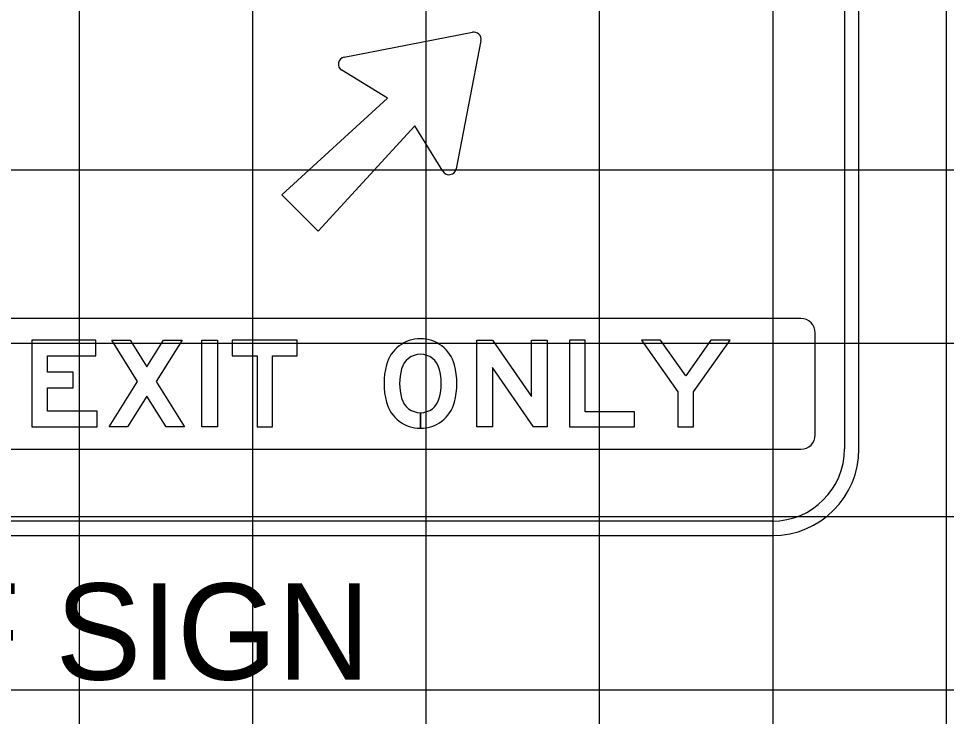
# Model space of a CAD drawing. Extents: x 2193008 to 2198143, y 1236112 to 1237864.
# Drawn here: x 2196698.01 to 2196708.71, y 1237164.74 to 1237172.79 of the extents above; entities that cross this region are included whole.
import ezdxf

# ---------------------------------------------------------------- set-up
doc = ezdxf.new("R2010")
doc.units = 0
for name, color, linetype in [('GSBWFILL', 7, 'Continuous'), ('GSCOLORFILL', 7, 'Continuous'), ('GSOUTLINE', 7, 'Continuous'), ('Level 55', 7, 'Continuous'), ('M-ROADS', 7, 'Continuous')]:
    doc.layers.add(name, color=color, linetype=linetype)

msp = doc.modelspace()

# ---------------------------------------------------------------- linework, layer by layer
at = {"layer": 'GSBWFILL'}
for p, q in [((2196702.641, 1237168.061), (2196702.641, 1237168.241)), ((2196702.641, 1237168.241), (2196702.641, 1237168.061))]:
    msp.add_line(p, q, dxfattribs=at)
for points in [[(2196701.761, 1237172.346), (2196703.241, 1237172.633)], [(2196703.338, 1237172.535), (2196703.051, 1237171.055)], [(2196702.898, 1237171.028), (2196702.576, 1237171.554), (2196701.461, 1237170.336), (2196701.042, 1237170.756), (2196702.259, 1237171.871), (2196701.733, 1237172.193)]]:
    msp.add_lwpolyline(points, dxfattribs=at)
for points in [[(2196698.911, 1237168.259), (2196698.341, 1237168.259), (2196698.341, 1237168.528), (2196698.636, 1237168.528), (2196698.636, 1237168.708), (2196698.341, 1237168.708), (2196698.341, 1237168.899), (2196698.896, 1237168.899), (2196698.896, 1237169.079), (2196698.161, 1237169.079), (2196698.161, 1237168.079), (2196698.911, 1237168.079)], [(2196699.708, 1237168.079), (2196699.486, 1237168.433), (2196699.263, 1237168.079), (2196699.051, 1237168.079), (2196699.379, 1237168.603), (2196699.081, 1237169.079), (2196699.293, 1237169.079), (2196699.486, 1237168.772), (2196699.678, 1237169.079), (2196699.891, 1237169.079), (2196699.592, 1237168.603), (2196699.921, 1237168.079)], [(2196700.121, 1237168.079), (2196700.121, 1237169.079), (2196700.301, 1237169.079), (2196700.301, 1237168.079)], [(2196700.471, 1237168.899), (2196700.756, 1237168.899), (2196700.756, 1237168.079), (2196700.936, 1237168.079), (2196700.936, 1237168.899), (2196701.221, 1237168.899), (2196701.221, 1237169.079), (2196700.471, 1237169.079)], [(2196704.101, 1237169.079), (2196704.101, 1237168.079), (2196703.946, 1237168.079), (2196703.471, 1237168.764), (2196703.471, 1237168.079), (2196703.291, 1237168.079), (2196703.291, 1237169.079), (2196703.471, 1237169.079), (2196703.921, 1237168.431), (2196703.921, 1237169.079)], [(2196705.111, 1237168.079), (2196705.111, 1237168.254), (2196704.541, 1237168.254), (2196704.541, 1237169.079), (2196704.361, 1237169.079), (2196704.361, 1237168.079)], [(2196705.791, 1237168.484), (2196706.211, 1237169.079), (2196705.99, 1237169.079), (2196705.701, 1237168.668), (2196705.411, 1237169.079), (2196705.191, 1237169.079), (2196705.611, 1237168.484), (2196705.611, 1237168.079), (2196705.791, 1237168.079)]]:
    msp.add_lwpolyline(points, close=True, dxfattribs=at)
for centre, radius, start, end in [((2196703.257, 1237172.551), 0.0834, 349.0223, 100.9777), ((2196701.777, 1237172.264), 0.0834, 100.9777, 238.5155), ((2196702.97, 1237171.071), 0.0834, 211.4845, 349.0223), ((2196702.641, 1237168.691), 0.405, 14.9618, 165.0382), ((2196702.641, 1237168.691), 0.225, 14.9618, 165.0382), ((2196703.061, 1237168.579), 0.84, 165.0382, 194.9618), ((2196703.061, 1237168.579), 0.66, 165.0382, 194.9618), ((2196702.221, 1237168.579), 0.66, 345.0382, 14.9618), ((2196702.221, 1237168.579), 0.84, 345.0382, 14.9618), ((2196702.641, 1237168.467), 0.225, 194.9618, 270), ((2196702.641, 1237168.467), 0.225, 270.0127, 345.0382), ((2196702.641, 1237168.467), 0.405, 194.9618, 270), ((2196702.641, 1237168.467), 0.405, 270.0071, 345.0382)]:
    msp.add_arc(centre, radius, start, end, dxfattribs=at)
at = {"layer": 'GSCOLORFILL'}
for p, q in [((2196707.531, 1237179.324), (2196707.531, 1237167.824)), ((2196707.698, 1237167.824), (2196707.698, 1237179.324)), ((2196707.027, 1237169.329), (2196697.361, 1237169.329)), ((2196707.194, 1237167.987), (2196707.194, 1237169.162)), ((2196702.641, 1237168.061), (2196702.641, 1237168.241)), ((2196702.641, 1237168.241), (2196702.641, 1237168.061)), ((2196697.361, 1237167.82), (2196707.027, 1237167.82)), ((2196706.698, 1237166.99), (2196686.7, 1237166.99)), ((2196686.7, 1237166.824), (2196706.698, 1237166.824))]:
    msp.add_line(p, q, dxfattribs=at)
for points in [[(2196701.761, 1237172.346), (2196703.241, 1237172.633)], [(2196703.338, 1237172.535), (2196703.051, 1237171.055)], [(2196702.898, 1237171.028), (2196702.576, 1237171.554), (2196701.461, 1237170.336), (2196701.042, 1237170.756), (2196702.259, 1237171.871), (2196701.733, 1237172.193)]]:
    msp.add_lwpolyline(points, dxfattribs=at)
for points in [[(2196698.911, 1237168.259), (2196698.341, 1237168.259), (2196698.341, 1237168.528), (2196698.636, 1237168.528), (2196698.636, 1237168.708), (2196698.341, 1237168.708), (2196698.341, 1237168.899), (2196698.896, 1237168.899), (2196698.896, 1237169.079), (2196698.161, 1237169.079), (2196698.161, 1237168.079), (2196698.911, 1237168.079)], [(2196699.708, 1237168.079), (2196699.486, 1237168.433), (2196699.263, 1237168.079), (2196699.051, 1237168.079), (2196699.379, 1237168.603), (2196699.081, 1237169.079), (2196699.293, 1237169.079), (2196699.486, 1237168.772), (2196699.678, 1237169.079), (2196699.891, 1237169.079), (2196699.592, 1237168.603), (2196699.921, 1237168.079)], [(2196700.121, 1237168.079), (2196700.121, 1237169.079), (2196700.301, 1237169.079), (2196700.301, 1237168.079)], [(2196700.471, 1237168.899), (2196700.756, 1237168.899), (2196700.756, 1237168.079), (2196700.936, 1237168.079), (2196700.936, 1237168.899), (2196701.221, 1237168.899), (2196701.221, 1237169.079), (2196700.471, 1237169.079)], [(2196704.101, 1237169.079), (2196704.101, 1237168.079), (2196703.946, 1237168.079), (2196703.471, 1237168.764), (2196703.471, 1237168.079), (2196703.291, 1237168.079), (2196703.291, 1237169.079), (2196703.471, 1237169.079), (2196703.921, 1237168.431), (2196703.921, 1237169.079)], [(2196705.111, 1237168.079), (2196705.111, 1237168.254), (2196704.541, 1237168.254), (2196704.541, 1237169.079), (2196704.361, 1237169.079), (2196704.361, 1237168.079)], [(2196705.791, 1237168.484), (2196706.211, 1237169.079), (2196705.99, 1237169.079), (2196705.701, 1237168.668), (2196705.411, 1237169.079), (2196705.191, 1237169.079), (2196705.611, 1237168.484), (2196705.611, 1237168.079), (2196705.791, 1237168.079)]]:
    msp.add_lwpolyline(points, close=True, dxfattribs=at)
for centre, radius, start, end in [((2196703.257, 1237172.551), 0.0834, 349.0223, 100.9777), ((2196701.777, 1237172.264), 0.0834, 100.9777, 238.5155), ((2196702.97, 1237171.071), 0.0834, 211.4845, 349.0223), ((2196707.027, 1237169.162), 0.167, 0, 90), ((2196702.641, 1237168.691), 0.405, 14.9618, 165.0382), ((2196702.641, 1237168.691), 0.225, 14.9618, 165.0382), ((2196703.061, 1237168.579), 0.84, 165.0382, 194.9618), ((2196703.061, 1237168.579), 0.66, 165.0382, 194.9618), ((2196702.221, 1237168.579), 0.66, 345.0382, 14.9618), ((2196702.221, 1237168.579), 0.84, 345.0382, 14.9618), ((2196702.641, 1237168.467), 0.225, 194.9618, 270), ((2196702.641, 1237168.467), 0.225, 270.0127, 345.0382), ((2196702.641, 1237168.467), 0.405, 194.9618, 270), ((2196702.641, 1237168.467), 0.405, 270.0071, 345.0382), ((2196707.027, 1237167.987), 0.167, 270, 0), ((2196706.698, 1237167.824), 1, 270, 0), ((2196706.698, 1237167.824), 0.833, 270, 0)]:
    msp.add_arc(centre, radius, start, end, dxfattribs=at)
at = {"layer": 'GSOUTLINE'}
for points in [[(2196701.761, 1237172.346), (2196703.241, 1237172.633)], [(2196703.338, 1237172.535), (2196703.051, 1237171.055)], [(2196702.898, 1237171.028), (2196702.576, 1237171.554), (2196701.461, 1237170.336), (2196701.042, 1237170.756), (2196702.259, 1237171.871), (2196701.733, 1237172.193)]]:
    msp.add_lwpolyline(points, dxfattribs=at)
for points in [[(2196698.911, 1237168.259), (2196698.341, 1237168.259), (2196698.341, 1237168.528), (2196698.636, 1237168.528), (2196698.636, 1237168.708), (2196698.341, 1237168.708), (2196698.341, 1237168.899), (2196698.896, 1237168.899), (2196698.896, 1237169.079), (2196698.161, 1237169.079), (2196698.161, 1237168.079), (2196698.911, 1237168.079)], [(2196699.708, 1237168.079), (2196699.486, 1237168.433), (2196699.263, 1237168.079), (2196699.051, 1237168.079), (2196699.379, 1237168.603), (2196699.081, 1237169.079), (2196699.293, 1237169.079), (2196699.486, 1237168.772), (2196699.678, 1237169.079), (2196699.891, 1237169.079), (2196699.592, 1237168.603), (2196699.921, 1237168.079)], [(2196700.121, 1237168.079), (2196700.121, 1237169.079), (2196700.301, 1237169.079), (2196700.301, 1237168.079)], [(2196700.471, 1237168.899), (2196700.756, 1237168.899), (2196700.756, 1237168.079), (2196700.936, 1237168.079), (2196700.936, 1237168.899), (2196701.221, 1237168.899), (2196701.221, 1237169.079), (2196700.471, 1237169.079)], [(2196704.101, 1237169.079), (2196704.101, 1237168.079), (2196703.946, 1237168.079), (2196703.471, 1237168.764), (2196703.471, 1237168.079), (2196703.291, 1237168.079), (2196703.291, 1237169.079), (2196703.471, 1237169.079), (2196703.921, 1237168.431), (2196703.921, 1237169.079)], [(2196705.111, 1237168.079), (2196705.111, 1237168.254), (2196704.541, 1237168.254), (2196704.541, 1237169.079), (2196704.361, 1237169.079), (2196704.361, 1237168.079)], [(2196705.791, 1237168.484), (2196706.211, 1237169.079), (2196705.99, 1237169.079), (2196705.701, 1237168.668), (2196705.411, 1237169.079), (2196705.191, 1237169.079), (2196705.611, 1237168.484), (2196705.611, 1237168.079), (2196705.791, 1237168.079)]]:
    msp.add_lwpolyline(points, close=True, dxfattribs=at)
for centre, radius, start, end in [((2196703.257, 1237172.551), 0.0834, 349.0223, 100.9777), ((2196701.777, 1237172.264), 0.0834, 100.9777, 238.5155), ((2196702.97, 1237171.071), 0.0834, 211.4845, 349.0223), ((2196702.641, 1237168.691), 0.405, 14.9618, 165.0382), ((2196702.641, 1237168.691), 0.225, 14.9618, 165.0382), ((2196703.061, 1237168.579), 0.84, 165.0382, 194.9618), ((2196703.061, 1237168.579), 0.66, 165.0382, 194.9618), ((2196702.221, 1237168.579), 0.66, 345.0382, 14.9618), ((2196702.221, 1237168.579), 0.84, 345.0382, 14.9618), ((2196702.641, 1237168.467), 0.225, 194.9618, 345.0382), ((2196702.641, 1237168.467), 0.405, 194.9618, 345.0382)]:
    msp.add_arc(centre, radius, start, end, dxfattribs=at)
at = {"layer": 'M-ROADS'}
for p, q in [((2196698.707, 1237153.046), (2196698.707, 1237223.046)), ((2196700.707, 1237153.046), (2196700.707, 1237223.046)), ((2196702.707, 1237153.046), (2196702.707, 1237223.046)), ((2196704.707, 1237153.046), (2196704.707, 1237223.046)), ((2196706.707, 1237153.046), (2196706.707, 1237223.046)), ((2196708.707, 1237153.046), (2196708.707, 1237223.046)), ((2196614.707, 1237171.046), (2196874.707, 1237171.046)), ((2196614.707, 1237169.046), (2196874.707, 1237169.046)), ((2196614.707, 1237167.046), (2196874.707, 1237167.046)), ((2196614.707, 1237165.046), (2196874.707, 1237165.046))]:
    msp.add_line(p, q, dxfattribs=at)

# ---------------------------------------------------------------- texts
at = {"layer": 'Level 55'}
msp.add_text('FRONT OF SIGN', height=1.11046, dxfattribs=at).set_placement((2196690.431, 1237165.162))

doc.saveas('drawing.dxf')
